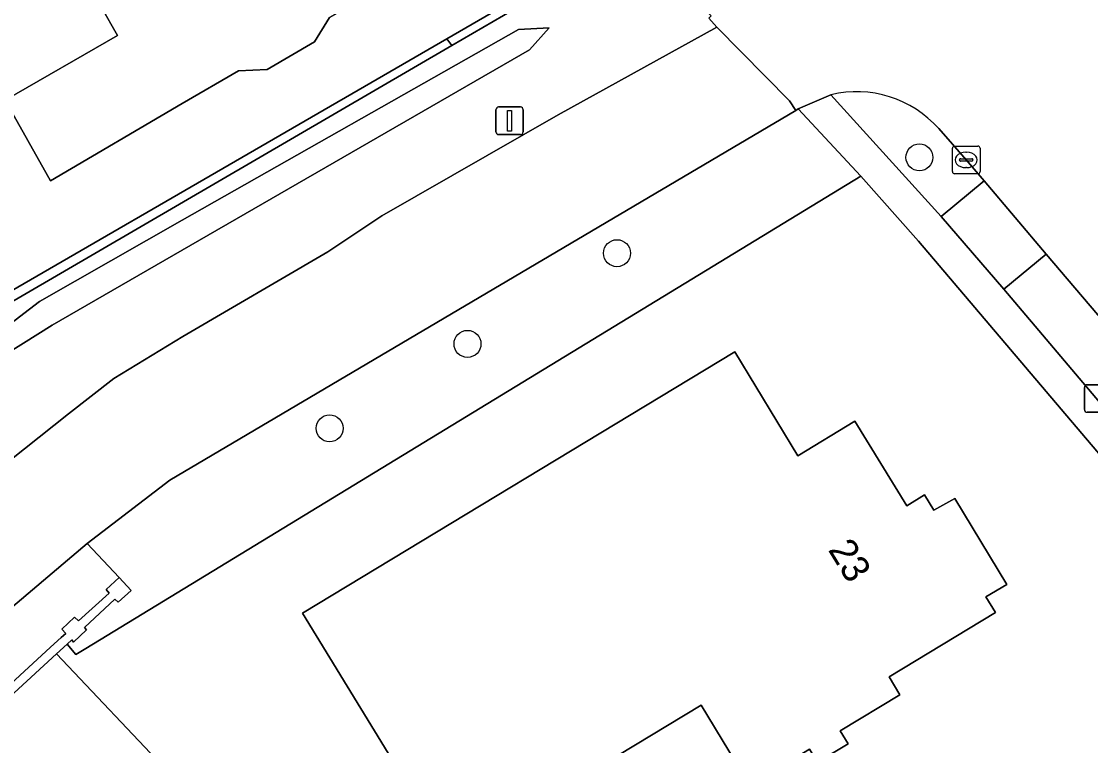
# Model space of a CAD drawing. Extents: x 160455 to 162082, y 388339 to 389736.
# Drawn here: x 160994.17 to 161032.93, y 389344.78 to 389371.03 of the extents above; entities that cross this region are included whole.
import ezdxf

# ---------------------------------------------------------------- set-up
doc = ezdxf.new("R2010")
doc.units = 0
for name, color, linetype in [('IMGEO_Berm_groen', 7, 'Continuous'), ('IMGEO_Boom', 7, 'Continuous'), ('IMGEO_Erf', 7, 'Continuous'), ('IMGEO_Grasland_overig', 7, 'Continuous'), ('IMGEO_Groenvoorziening', 7, 'Continuous'), ('IMGEO_Haag', 7, 'Continuous'), ('IMGEO_Hek', 7, 'Continuous'), ('IMGEO_Kolk', 7, 'Continuous'), ('IMGEO_Lichtmast', 7, 'Continuous'), ('IMGEO_Muur', 7, 'Continuous'), ('IMGEO_Pand', 7, 'Continuous'), ('IMGEO_Pand_nummerreeks', 7, 'Continuous'), ('IMGEO_Parkeervlak_halfverhard', 7, 'Continuous'), ('IMGEO_Rijbaan_lokaal_gesloten', 7, 'Continuous'), ('IMGEO_Rijbaan_lokaal_open', 7, 'Continuous'), ('IMGEO_Voetpad_open', 7, 'Continuous'), ('IMGEO_Walbescherming', 7, 'Continuous'), ('IMGEO_Waterloop', 7, 'Continuous')]:
    doc.layers.add(name, color=color, linetype=linetype)

msp = doc.modelspace()

# ---------------------------------------------------------------- linework, layer by layer
at = {"layer": 'IMGEO_Berm_groen'}
for points in [[(161007.24, 389363.98), (161013.626, 389367.649), (161019.381, 389370.829), (161019.091, 389371.146), (161019.173, 389371.238), (161016.512, 389374.087), (161009.772, 389370.162), (160987.087, 389356.954), (160989.282, 389354.631), (160989.862, 389355.164), (160989.787, 389355.251), (160990.252, 389355.689), (160990.329, 389355.607), (160991.439, 389356.633), (160991.331, 389356.754), (160991.793, 389357.191), (160992.236, 389356.727), (160993.744, 389355.113), (160995.88, 389356.804), (160997.521, 389358.088), (161000.026, 389359.608), (161005.272, 389362.683)], [(160991.435, 389357.614), (160991.435, 389358.299), (160994.82, 389360.883), (161000, 389363.823), (161012.188, 389370.742), (161013.297, 389370.795), (161012.591, 389369.999), (161000, 389362.739), (160995.281, 389360.018)], [(161024.599, 389365.42), (161022.333, 389367.862), (161022.244, 389367.801), (160999.554, 389354.405), (160996.556, 389352.104), (160997.709, 389350.87), (160998.147, 389350.405), (160997.68, 389349.981), (160997.561, 389350.086), (160996.45, 389349.065), (160996.532, 389348.973), (160996.062, 389348.535), (160995.991, 389348.615), (160995.822, 389348.459), (160996.145, 389348.083), (160996.509, 389348.305)], [(160995.223, 389348.344), (160995.607, 389348.697), (160995.773, 389348.85), (160995.634, 389349.005), (160996.097, 389349.435), (160996.238, 389349.298), (160997.349, 389350.307), (160997.246, 389350.435), (160997.709, 389350.87), (160996.556, 389352.104), (160985.356, 389342.636), (160987.062, 389341.043), (160987.534, 389341.477), (160987.648, 389341.361), (160990.138, 389343.662), (160989.996, 389343.822), (160990.443, 389344.233), (160990.608, 389344.099)]]:
    msp.add_lwpolyline(points, close=True, dxfattribs=at)
at = {"layer": 'IMGEO_Boom'}
for centre in [(161026.726, 389366.103), (161015.761, 389362.63), (161010.341, 389359.343), (161005.341, 389356.282)]:
    msp.add_circle(centre, 0.489, dxfattribs=at)
at = {"layer": 'IMGEO_Erf'}
for points in [[(160970.927, 389373.782), (160978.562, 389365.975), (160986.83, 389357.226), (161009.591, 389370.407), (161016.313, 389374.3), (161014.192, 389376.571), (161005.365, 389385.895), (161002.452, 389388.929), (161000, 389391.41), (160997.994, 389393.439), (160993.972, 389397.455), (160990.811, 389400.552), (160982.636, 389408.507), (160979.832, 389411.428), (160977.517, 389413.471), (160976.34, 389414.51), (160974.082, 389416.523), (160966.607, 389423.095)], [(161036.494, 389351.527), (161026.691, 389363.068), (161024.599, 389365.42), (160996.509, 389348.305), (160996.145, 389348.083), (160995.822, 389348.459), (160995.442, 389348.111), (160999.488, 389343.83), (161005.529, 389336.927), (161010.134, 389331.479), (161015.289, 389325.152), (161017.305, 389322.446), (161020.012, 389319.187), (161027.176, 389310.211), (161036.069, 389298.807)]]:
    msp.add_lwpolyline(points, dxfattribs=at)
for points in [[(160994.552, 389381.352), (160998.075, 389384.899), (161000, 389382.987), (161001.282, 389381.713), (161000.795, 389381.21), (161002.42, 389379.637), (161001.429, 389378.632), (161004.337, 389375.763), (161006.156, 389376.833), (161008.429, 389372.954), (161005.344, 389371.173), (161004.793, 389370.294), (161003.074, 389369.291), (161002.038, 389369.247), (161000, 389368.053), (160995.219, 389365.251), (160993.58, 389368.178), (160997.657, 389370.524), (160997.058, 389371.565), (160998.411, 389372.343), (160995.156, 389375.536), (160986.327, 389366.645), (160983.096, 389369.814)], [(161025.623, 389347.275), (161026.016, 389346.624), (161023.858, 389345.32), (161024.142, 389344.849), (161023.029, 389344.176), (161022.744, 389344.648), (161020.577, 389343.339), (161018.818, 389346.251), (161009.747, 389340.773), (161006.964, 389345.319), (161004.354, 389349.583), (161020.039, 389359.051), (161022.32, 389355.289), (161024.389, 389356.544), (161026.265, 389353.476), (161026.909, 389353.87), (161027.251, 389353.312), (161028.013, 389353.736), (161029.89, 389350.623), (161029.136, 389350.168), (161029.478, 389349.603)]]:
    msp.add_lwpolyline(points, close=True, dxfattribs=at)
at = {"layer": 'IMGEO_Grasland_overig'}
msp.add_lwpolyline([(161016.512, 389374.087), (161016.313, 389374.3), (161009.591, 389370.407), (161009.772, 389370.162)], close=True, dxfattribs=at)
at = {"layer": 'IMGEO_Groenvoorziening'}
for points in [[(160991.435, 389357.614), (160995.281, 389360.018), (161000, 389362.739), (161012.591, 389369.999), (161013.297, 389370.795), (161012.188, 389370.742), (161000, 389363.823), (160994.82, 389360.883), (160991.435, 389358.299)], [(161009.772, 389370.162), (161009.591, 389370.407), (160986.83, 389357.226), (160987.087, 389356.954)]]:
    msp.add_lwpolyline(points, close=True, dxfattribs=at)
msp.add_lwpolyline([(161023.518, 389368.375), (161027.518, 389363.956), (161029.075, 389365.248), (161028.421, 389366.011), (161027.426, 389367.149)], dxfattribs=at)
msp.add_arc((161024.45, 389364.504), 3.981, 41.6268, 103.5383, dxfattribs=at)
at = {"layer": 'IMGEO_Haag'}
msp.add_lwpolyline([(161009.772, 389370.162), (161009.591, 389370.407), (160986.83, 389357.226), (160987.087, 389356.954)], close=True, dxfattribs=at)
at = {"layer": 'IMGEO_Hek'}
msp.add_lwpolyline([(161024.599, 389365.42), (160996.509, 389348.305)], dxfattribs=at)
at = {"layer": 'IMGEO_Kolk'}
for p, q in [((161027.921, 389365.586), (161027.921, 389366.438)), ((161027.996, 389366.512), (161028.848, 389366.512)), ((161028.409, 389366.292), (161028.434, 389366.292)), ((161028.922, 389366.438), (161028.922, 389365.586)), ((161028.18, 389366.006), (161028.18, 389366.018)), ((161028.618, 389365.969), (161028.22, 389365.969)), ((161028.223, 389366.055), (161028.621, 389366.055)), ((161028.664, 389366.018), (161028.664, 389366.006)), ((161028.848, 389365.512), (161027.996, 389365.512)), ((161028.432, 389365.732), (161028.407, 389365.732))]:
    msp.add_line(p, q, dxfattribs=at)
for points in [[(161027.921, 389365.586), (161027.921, 389366.438)], [(161027.996, 389366.512), (161028.848, 389366.512)], [(161028.922, 389366.438), (161028.922, 389365.586)], [(161028.848, 389365.512), (161027.996, 389365.512)]]:
    msp.add_lwpolyline(points, dxfattribs=at)
for centre, radius, start, end in [((161027.998, 389366.436), 0.0765, 91.552, 178.448), ((161027.998, 389366.436), 0.0765, 91.552, 178.448), ((161028.846, 389366.436), 0.0765, 1.552, 88.448), ((161028.846, 389366.436), 0.0765, 1.552, 88.448), ((161028.22, 389366.015), 0.0403, 85.8775, 175.7526), ((161028.217, 389366.005), 0.0366, 178.938, 274.7102), ((161028.621, 389366.012), 0.043, 264.8664, 352.4533), ((161028.625, 389366.017), 0.0386, 1.7309, 96.639), ((161027.998, 389365.588), 0.0765, 181.552, 268.448), ((161027.998, 389365.588), 0.0765, 181.552, 268.448), ((161028.846, 389365.588), 0.0765, 271.552, 358.448), ((161028.846, 389365.588), 0.0765, 271.552, 358.448)]:
    msp.add_arc(centre, radius, start, end, dxfattribs=at)
for centre, major_axis, ratio, start_param, end_param in [((161028.408, 389366.012), (-0.387, 0.002), 0.722429, 4.712389, 7.853982), ((161028.433, 389366.012), (-0.39, 0.002), 0.717154, 1.570796, 4.712389)]:
    msp.add_ellipse(centre, major_axis=major_axis, ratio=ratio, start_param=start_param, end_param=end_param, dxfattribs=at)
at = {"layer": 'IMGEO_Lichtmast'}
for p, q in [((161011.471, 389367.93), (161012.261, 389367.93)), ((161012.261, 389367.93), (161011.471, 389367.93)), ((161011.371, 389367.03), (161011.371, 389367.83)), ((161011.371, 389367.83), (161011.371, 389367.03)), ((161012.361, 389367.83), (161012.361, 389367.03)), ((161012.361, 389367.03), (161012.361, 389367.83)), ((161012.261, 389366.93), (161011.471, 389366.93)), ((161011.471, 389366.93), (161012.261, 389366.93)), ((161032.705, 389356.963), (161032.705, 389357.763)), ((161032.705, 389357.763), (161032.705, 389356.963)), ((161032.805, 389357.863), (161033.595, 389357.863)), ((161033.595, 389357.863), (161032.805, 389357.863)), ((161033.595, 389356.863), (161032.805, 389356.863)), ((161032.805, 389356.863), (161033.595, 389356.863))]:
    msp.add_line(p, q, dxfattribs=at)
msp.add_lwpolyline([(161011.791, 389367.805), (161011.941, 389367.805), (161011.941, 389367.055), (161011.791, 389367.055), (161011.791, 389367.805)], dxfattribs=at)
for centre, start, end in [((161011.471, 389367.83), 90, 180), ((161011.471, 389367.83), 90, 180), ((161012.261, 389367.83), 0, 90), ((161012.261, 389367.83), 360, 90), ((161011.471, 389367.03), 180, 270), ((161011.471, 389367.03), 180, 270), ((161012.261, 389367.03), 270, 0), ((161012.261, 389367.03), 270, 0), ((161032.805, 389357.763), 90, 180), ((161032.805, 389357.763), 90, 180), ((161032.805, 389356.963), 180, 270), ((161032.805, 389356.963), 180, 270)]:
    msp.add_arc(centre, 0.1, start, end, dxfattribs=at)
at = {"layer": 'IMGEO_Muur'}
msp.add_lwpolyline([(160990.829, 389343.867), (160995.442, 389348.111), (160995.822, 389348.459), (160995.991, 389348.615), (160996.062, 389348.535), (160996.532, 389348.973), (160996.45, 389349.065), (160997.561, 389350.086), (160997.68, 389349.981), (160998.147, 389350.405), (160997.709, 389350.87), (160997.246, 389350.435), (160997.349, 389350.307), (160996.238, 389349.298), (160996.097, 389349.435), (160995.634, 389349.005), (160995.773, 389348.85), (160995.607, 389348.697), (160995.223, 389348.344), (160990.608, 389344.099)], dxfattribs=at)
at = {"layer": 'IMGEO_Pand'}
for points in [[(160994.552, 389381.352), (160983.096, 389369.814), (160986.327, 389366.645), (160995.156, 389375.536), (160998.411, 389372.343), (160997.058, 389371.565), (160997.657, 389370.524), (160993.58, 389368.178), (160995.219, 389365.251), (161000, 389368.053), (161002.038, 389369.247), (161003.074, 389369.291), (161004.793, 389370.294), (161005.344, 389371.173), (161008.429, 389372.954), (161006.156, 389376.833), (161004.337, 389375.763), (161001.429, 389378.632), (161002.42, 389379.637), (161000.795, 389381.21), (161001.282, 389381.713), (161000, 389382.987), (160998.075, 389384.899)], [(161023.029, 389344.176), (161024.142, 389344.849), (161023.858, 389345.32), (161026.016, 389346.624), (161025.623, 389347.275), (161029.478, 389349.603), (161029.136, 389350.168), (161029.89, 389350.623), (161028.013, 389353.736), (161027.251, 389353.312), (161026.909, 389353.87), (161026.265, 389353.476), (161024.389, 389356.544), (161022.32, 389355.289), (161020.039, 389359.051), (161004.354, 389349.583), (161006.964, 389345.319), (161009.747, 389340.773), (161018.818, 389346.251), (161020.577, 389343.339), (161022.744, 389344.648)]]:
    msp.add_lwpolyline(points, close=True, dxfattribs=at)
at = {"layer": 'IMGEO_Parkeervlak_halfverhard'}
msp.add_lwpolyline([(161034.99, 389358.278), (161031.325, 389362.599), (161029.791, 389361.331), (161037.523, 389352.186), (161039.076, 389353.47), (161038.652, 389353.956)], close=True, dxfattribs=at)
at = {"layer": 'IMGEO_Rijbaan_lokaal_gesloten'}
for points in [[(161019.173, 389371.238), (161019.091, 389371.146), (161019.381, 389370.829), (161022.01, 389368.151), (161022.244, 389367.801), (161022.333, 389367.862), (161023.518, 389368.375)], [(161027.426, 389367.149), (161028.421, 389366.011), (161029.075, 389365.248), (161031.325, 389362.599), (161034.99, 389358.278), (161038.652, 389353.956), (161039.076, 389353.47), (161041.31, 389350.802), (161048.884, 389341.479), (161050.489, 389339.437), (161051.016, 389338.751), (161058.356, 389329.256), (161060.454, 389326.484), (161062.947, 389323.18), (161065.73, 389319.475)]]:
    msp.add_lwpolyline(points, dxfattribs=at)
msp.add_lwpolyline([(161022.244, 389367.801), (161022.01, 389368.151), (161019.381, 389370.829), (161013.626, 389367.649), (161007.24, 389363.98), (161005.272, 389362.683), (161000.026, 389359.608), (160997.521, 389358.088), (160995.88, 389356.804), (160993.744, 389355.113), (160991.901, 389353.654), (160991.568, 389353.414), (160991.427, 389353.288), (160990.951, 389352.865), (160986.877, 389349.235), (160986.338, 389348.755), (160982.738, 389345.549), (160985.07, 389342.932), (160985.356, 389342.636), (160996.556, 389352.104), (160999.554, 389354.405)], close=True, dxfattribs=at)
msp.add_arc((161024.45, 389364.504), 3.981, 41.6268, 103.5383, dxfattribs=at)
at = {"layer": 'IMGEO_Rijbaan_lokaal_open'}
msp.add_lwpolyline([(161037.523, 389352.186), (161029.791, 389361.331), (161027.518, 389363.956), (161023.518, 389368.375), (161022.333, 389367.862), (161024.599, 389365.42), (161026.691, 389363.068), (161036.494, 389351.527), (161036.589, 389351.414), (161038.803, 389348.759), (161046.404, 389339.431), (161054.887, 389328.501), (161064.371, 389315.884)], dxfattribs=at)
at = {"layer": 'IMGEO_Voetpad_open'}
msp.add_lwpolyline([(161029.791, 389361.331), (161031.325, 389362.599), (161029.075, 389365.248), (161027.518, 389363.956)], close=True, dxfattribs=at)
at = {"layer": 'IMGEO_Walbescherming'}
msp.add_lwpolyline([(161100.763, 389191.932), (161096.675, 389200.02), (161084.782, 389222.663), (161078.237, 389234.57), (161066.933, 389253.374), (161058.771, 389266.28), (161051.454, 389277.313), (161047.736, 389282.751), (161039.725, 389293.913), (161036.069, 389298.807), (161027.176, 389310.211), (161020.012, 389319.187), (161017.305, 389322.446), (161015.289, 389325.152), (161010.134, 389331.479), (161005.529, 389336.927), (160999.488, 389343.83), (160995.442, 389348.111)], dxfattribs=at)
at = {"layer": 'IMGEO_Waterloop'}
msp.add_lwpolyline([(160999.488, 389343.83), (160995.442, 389348.111), (160990.829, 389343.867), (160990.875, 389343.757), (161000, 389333.16), (161004.297, 389328.169)], dxfattribs=at)

# ---------------------------------------------------------------- texts
at = {"layer": 'IMGEO_Pand_nummerreeks'}
msp.add_text('23', height=1, rotation=301.4447, dxfattribs=at).set_placement((161023.396, 389351.881))

doc.saveas('drawing.dxf')
